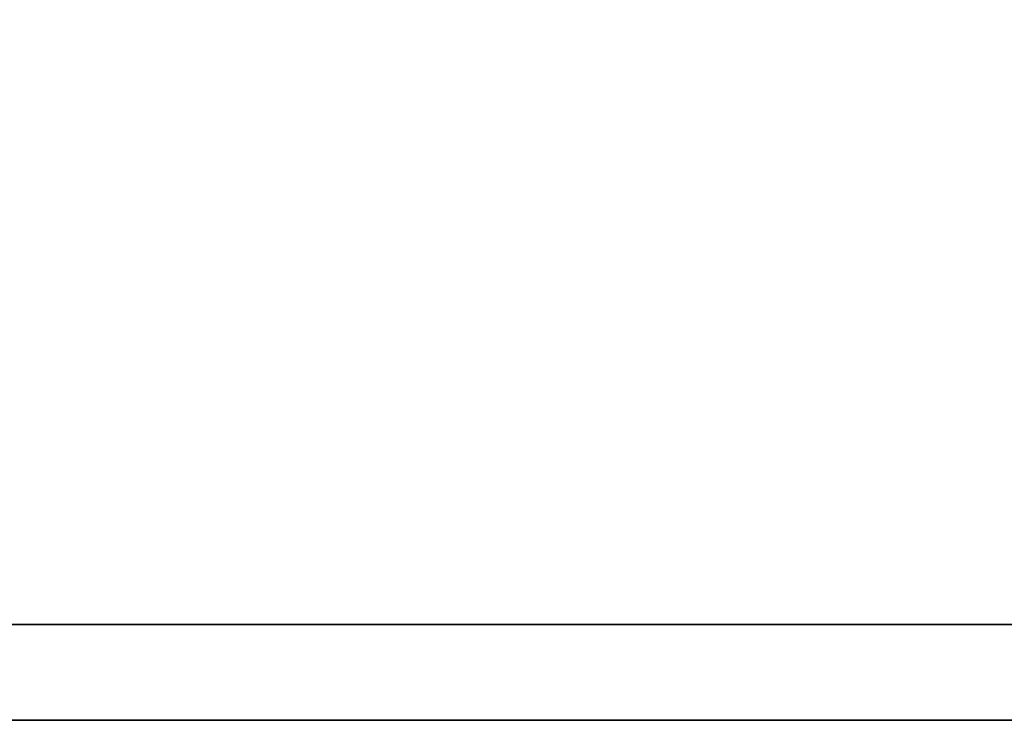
# Model space of a CAD drawing. Header units: millimetres. Extents: x -603 to 3703, y -115 to 193.
# Tile 470 of 656: x 2486 to 2507, y -49 to -34. Entities that reach past the tile are written whole.
import ezdxf

# ---------------------------------------------------------------- set-up
doc = ezdxf.new("R2010")
doc.units = ezdxf.units.MM
doc.layers.add('151', color=7, linetype='Continuous', true_color=0xffffff)

# ---------------------------------------------------------------- blocks, each defined once
blk = doc.blocks.new('UG_SURFACE_137')
at = {"layer": '151', "color": 43, "linetype": 'Continuous', "lineweight": 35}
for points in [[(3522, -47), (2478, -47), (2478, -34), (2491, -34)], [(2478, -34, 2030), (2478, -49, 2030), (3522, -49, 2030), (3522, -34, 2030)], [(3522, -47), (2491, -34), (3509, -34)], [(2478, -49, 2), (2478, -47), (3522, -47), (3522, -49, 2)], [(2478, -49, 2030), (2530, -49, 1186.5), (2556, -49, 1190)], [(2556, -49, 1190), (2582, -49, 1186.5), (3522, -49, 2030), (2478, -49, 2030)], [(2478, -49, 2), (2556, -49, 948), (2530, -49, 951.5)], [(2530, -49, 951.5), (2530, -49, 1186.5), (2478, -49, 2030), (2478, -49, 2)], [(2582, -49, 951.5), (2556, -49, 948), (2478, -49, 2), (3522, -49, 2)]]:
    blk.add_3dface(points, dxfattribs=at)

msp = doc.modelspace()

# ---------------------------------------------------------------- linework, layer by layer
at = {"layer": '151', "color": 252, "linetype": 'Continuous', "lineweight": 35, "true_color": 0x939598}
for p, q in [((2478, -47), (3522, -47)), ((3522, -49, 2), (2478, -49, 2)), ((2478, -49, 2030), (3522, -49, 2030))]:
    msp.add_line(p, q, dxfattribs=at)

# ---------------------------------------------------------------- block references
msp.add_blockref('UG_SURFACE_137', (0, 0), dxfattribs=at)

doc.saveas('drawing.dxf')
